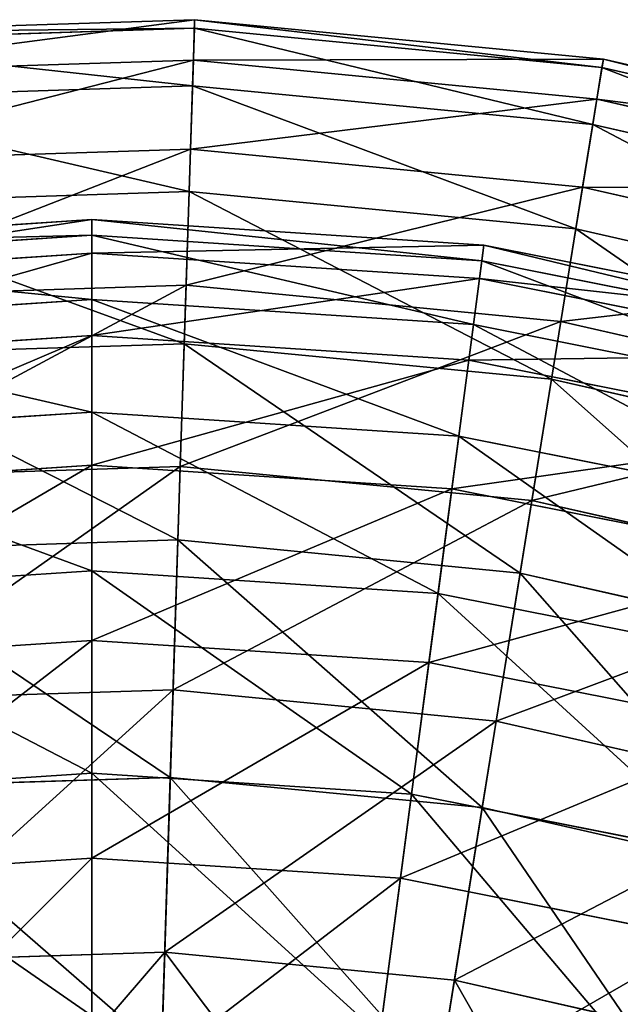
# Model space of a CAD drawing. Extents: x 1 to 199, y -10 to 2.
# Tile 637 of 1056: x 83.09 to 84.21, y -0.01 to 1.84. Entities that reach past the tile are written whole.
import ezdxf

# ---------------------------------------------------------------- set-up
doc = ezdxf.new("R2010")
doc.units = 0
doc.header["$LTSCALE"] = 2.54
doc.layers.get('0').update_dxf_attribs({"color": 13, "linetype": 'CONTINUOUS'})

# ---------------------------------------------------------------- blocks, each defined once
blk = doc.blocks.new('SLING-V-10355_STL')
at = {"color": 0}
for p, q in [((83.416, 1.8374, 6.9411), (82.6482, 1.8127, 6.9411)), ((83.416, 1.8374, 6.9411), (82.6482, 1.8127, 6.9411)), ((83.416, 1.8374, 6.9411), (83.4136, 1.7616, 7.6803)), ((83.416, 1.8374, 6.9411), (83.4136, 1.7616, 7.6803)), ((83.4155, 1.8213, 6.1982), (83.416, 1.8374, 6.9411)), ((83.4155, 1.8213, 6.1982), (83.416, 1.8374, 6.9411)), ((84.1807, 1.7636, 6.9411), (83.416, 1.8374, 6.9411)), ((84.1807, 1.7636, 6.9411), (83.416, 1.8374, 6.9411)), ((83.4155, 1.8213, 6.1982), (82.6497, 1.7967, 6.1982)), ((83.4155, 1.8213, 6.1982), (82.6497, 1.7967, 6.1982)), ((83.412, 1.7135, 5.4629), (83.4155, 1.8213, 6.1982)), ((83.412, 1.7135, 5.4629), (83.4155, 1.8213, 6.1982)), ((84.1781, 1.7477, 6.1982), (83.4155, 1.8213, 6.1982)), ((84.1781, 1.7477, 6.1982), (83.4155, 1.8213, 6.1982)), ((83.4136, 1.7616, 7.6803), (82.6555, 1.7372, 7.6803)), ((83.4136, 1.7616, 7.6803), (82.6555, 1.7372, 7.6803)), ((83.4136, 1.7616, 7.6803), (83.4083, 1.595, 8.4045)), ((83.4136, 1.7616, 7.6803), (83.4083, 1.595, 8.4045)), ((84.1686, 1.6887, 7.6803), (83.4136, 1.7616, 7.6803)), ((84.1686, 1.6887, 7.6803), (83.4136, 1.7616, 7.6803)), ((84.1807, 1.7636, 6.9411), (84.1686, 1.6887, 7.6803)), ((84.1807, 1.7636, 6.9411), (84.1686, 1.6887, 7.6803)), ((84.1781, 1.7477, 6.1982), (84.1807, 1.7636, 6.9411)), ((84.1781, 1.7477, 6.1982), (84.1807, 1.7636, 6.9411)), ((84.9297, 1.5927, 6.9411), (84.1807, 1.7636, 6.9411)), ((84.9297, 1.5927, 6.9411), (84.1807, 1.7636, 6.9411)), ((84.1609, 1.6413, 5.4629), (84.1781, 1.7477, 6.1982)), ((84.1609, 1.6413, 5.4629), (84.1781, 1.7477, 6.1982)), ((84.9251, 1.5772, 6.1982), (84.1781, 1.7477, 6.1982)), ((84.9251, 1.5772, 6.1982), (84.1781, 1.7477, 6.1982)), ((83.412, 1.7135, 5.4629), (82.6601, 1.6894, 5.4629)), ((83.412, 1.7135, 5.4629), (82.6601, 1.6894, 5.4629)), ((83.4057, 1.5157, 4.7467), (83.412, 1.7135, 5.4629)), ((83.4057, 1.5157, 4.7467), (83.412, 1.7135, 5.4629)), ((84.1609, 1.6413, 5.4629), (83.412, 1.7135, 5.4629)), ((84.1609, 1.6413, 5.4629), (83.412, 1.7135, 5.4629)), ((84.1686, 1.6887, 7.6803), (84.142, 1.5242, 8.4045)), ((84.1686, 1.6887, 7.6803), (84.142, 1.5242, 8.4045)), ((84.9081, 1.5199, 7.6803), (84.1686, 1.6887, 7.6803)), ((84.9081, 1.5199, 7.6803), (84.1686, 1.6887, 7.6803)), ((84.1293, 1.4459, 4.7467), (84.1609, 1.6413, 5.4629)), ((84.1293, 1.4459, 4.7467), (84.1609, 1.6413, 5.4629)), ((84.8944, 1.4738, 5.4629), (84.1609, 1.6413, 5.4629)), ((84.8944, 1.4738, 5.4629), (84.1609, 1.6413, 5.4629)), ((83.4083, 1.595, 8.4045), (82.6715, 1.5714, 8.4045)), ((83.4083, 1.595, 8.4045), (82.6715, 1.5714, 8.4045)), ((83.4083, 1.595, 8.4045), (83.4001, 1.3403, 9.1025)), ((83.4083, 1.595, 8.4045), (83.4001, 1.3403, 9.1025)), ((84.142, 1.5242, 8.4045), (83.4083, 1.595, 8.4045)), ((84.142, 1.5242, 8.4045), (83.4083, 1.595, 8.4045)), ((83.4057, 1.5157, 4.7467), (82.6791, 1.4924, 4.7467)), ((83.4057, 1.5157, 4.7467), (82.6791, 1.4924, 4.7467)), ((83.3966, 1.231, 4.0604), (83.4057, 1.5157, 4.7467)), ((83.3966, 1.231, 4.0604), (83.4057, 1.5157, 4.7467)), ((84.1293, 1.4459, 4.7467), (83.4057, 1.5157, 4.7467)), ((84.1293, 1.4459, 4.7467), (83.4057, 1.5157, 4.7467)), ((84.142, 1.5242, 8.4045), (84.1013, 1.2726, 9.1025)), ((84.142, 1.5242, 8.4045), (84.1013, 1.2726, 9.1025)), ((84.8607, 1.3602, 8.4045), (84.142, 1.5242, 8.4045)), ((84.8607, 1.3602, 8.4045), (84.142, 1.5242, 8.4045)), ((82.4906, 1.4151, 6.557), (83.2239, 1.4632, 6.557)), ((82.4906, 1.4151, 6.557), (83.2239, 1.4632, 6.557)), ((83.2239, 1.4632, 6.557), (83.9572, 1.4151, 6.557)), ((83.2239, 1.4632, 6.557), (83.2239, 1.4002, 5.8226)), ((83.2239, 1.4341, 7.2935), (83.2239, 1.4632, 6.557)), ((83.2239, 1.4341, 7.2935), (83.2239, 1.4632, 6.557)), ((83.2239, 1.4632, 6.557), (83.9572, 1.4151, 6.557)), ((83.2239, 1.4632, 6.557), (83.2239, 1.4002, 5.8226)), ((84.0839, 1.1647, 4.0604), (84.1293, 1.4459, 4.7467)), ((84.0839, 1.1647, 4.0604), (84.1293, 1.4459, 4.7467)), ((84.8381, 1.2841, 4.7467), (84.1293, 1.4459, 4.7467)), ((84.8381, 1.2841, 4.7467), (84.1293, 1.4459, 4.7467)), ((82.4944, 1.3863, 7.2935), (83.2239, 1.4341, 7.2935)), ((82.4944, 1.3863, 7.2935), (83.2239, 1.4341, 7.2935)), ((83.2239, 1.3134, 8.0207), (83.2239, 1.4341, 7.2935)), ((83.2239, 1.3134, 8.0207), (83.2239, 1.4341, 7.2935)), ((83.2239, 1.4341, 7.2935), (83.9534, 1.3863, 7.2935)), ((83.2239, 1.4341, 7.2935), (83.9534, 1.3863, 7.2935)), ((83.9489, 1.3527, 5.8226), (83.9572, 1.4151, 6.557)), ((83.9489, 1.3527, 5.8226), (83.9572, 1.4151, 6.557)), ((83.9534, 1.3863, 7.2935), (83.9572, 1.4151, 6.557)), ((83.9534, 1.3863, 7.2935), (83.9572, 1.4151, 6.557)), ((83.9572, 1.4151, 6.557), (84.6779, 1.2718, 6.557)), ((83.9572, 1.4151, 6.557), (84.6779, 1.2718, 6.557)), ((82.4988, 1.3527, 5.8226), (83.2239, 1.4002, 5.8226)), ((82.4988, 1.3527, 5.8226), (83.2239, 1.4002, 5.8226)), ((83.2239, 1.2462, 5.1017), (83.2239, 1.4002, 5.8226)), ((83.2239, 1.4002, 5.8226), (83.9489, 1.3527, 5.8226)), ((83.2239, 1.2462, 5.1017), (83.2239, 1.4002, 5.8226)), ((83.2239, 1.4002, 5.8226), (83.9489, 1.3527, 5.8226)), ((83.9376, 1.2666, 8.0207), (83.9534, 1.3863, 7.2935)), ((83.9376, 1.2666, 8.0207), (83.9534, 1.3863, 7.2935)), ((83.9534, 1.3863, 7.2935), (84.6704, 1.2437, 7.2935)), ((83.9534, 1.3863, 7.2935), (84.6704, 1.2437, 7.2935)), ((83.9288, 1.2, 5.1017), (83.9489, 1.3527, 5.8226)), ((83.9288, 1.2, 5.1017), (83.9489, 1.3527, 5.8226)), ((83.9489, 1.3527, 5.8226), (84.6616, 1.211, 5.8226)), ((83.9489, 1.3527, 5.8226), (84.6616, 1.211, 5.8226)), ((83.4001, 1.3403, 9.1025), (82.696, 1.3177, 9.1025)), ((83.4001, 1.3403, 9.1025), (82.696, 1.3177, 9.1025)), ((83.4001, 1.3403, 9.1025), (83.3892, 1.0012, 9.7637)), ((83.4001, 1.3403, 9.1025), (83.3892, 1.0012, 9.7637)), ((84.1013, 1.2726, 9.1025), (83.4001, 1.3403, 9.1025)), ((84.1013, 1.2726, 9.1025), (83.4001, 1.3403, 9.1025)), ((82.5101, 1.2666, 8.0207), (83.2239, 1.3134, 8.0207)), ((82.5101, 1.2666, 8.0207), (83.2239, 1.3134, 8.0207)), ((83.2239, 1.103, 8.7272), (83.2239, 1.3134, 8.0207)), ((83.2239, 1.103, 8.7272), (83.2239, 1.3134, 8.0207)), ((83.2239, 1.3134, 8.0207), (83.9376, 1.2666, 8.0207)), ((83.2239, 1.3134, 8.0207), (83.9376, 1.2666, 8.0207)), ((84.1013, 1.2726, 9.1025), (84.0472, 0.9378, 9.7637)), ((84.1013, 1.2726, 9.1025), (84.0472, 0.9378, 9.7637)), ((84.7881, 1.1158, 9.1025), (84.1013, 1.2726, 9.1025)), ((84.7881, 1.1158, 9.1025), (84.1013, 1.2726, 9.1025)), ((83.9101, 1.058, 8.7272), (83.9376, 1.2666, 8.0207)), ((83.9101, 1.058, 8.7272), (83.9376, 1.2666, 8.0207)), ((83.9376, 1.2666, 8.0207), (84.6391, 1.1271, 8.0207)), ((83.9376, 1.2666, 8.0207), (84.6391, 1.1271, 8.0207)), ((82.5189, 1.2, 5.1017), (83.2239, 1.2462, 5.1017)), ((82.5189, 1.2, 5.1017), (83.2239, 1.2462, 5.1017)), ((83.2239, 1.0034, 4.4057), (83.2239, 1.2462, 5.1017)), ((83.2239, 1.2462, 5.1017), (83.9288, 1.2, 5.1017)), ((83.2239, 1.0034, 4.4057), (83.2239, 1.2462, 5.1017)), ((83.2239, 1.2462, 5.1017), (83.9288, 1.2, 5.1017)), ((83.3966, 1.231, 4.0604), (82.7065, 1.2088, 4.0604)), ((83.3966, 1.231, 4.0604), (82.7065, 1.2088, 4.0604)), ((83.3848, 0.8636, 3.4145), (83.3966, 1.231, 4.0604)), ((83.3848, 0.8636, 3.4145), (83.3966, 1.231, 4.0604)), ((84.0839, 1.1647, 4.0604), (83.3966, 1.231, 4.0604)), ((84.0839, 1.1647, 4.0604), (83.3966, 1.231, 4.0604)), ((83.8971, 0.9593, 4.4057), (83.9288, 1.2, 5.1017)), ((83.8971, 0.9593, 4.4057), (83.9288, 1.2, 5.1017)), ((83.9288, 1.2, 5.1017), (84.6217, 1.0622, 5.1017)), ((83.9288, 1.2, 5.1017), (84.6217, 1.0622, 5.1017)), ((84.0252, 0.8018, 3.4145), (84.0839, 1.1647, 4.0604)), ((84.0252, 0.8018, 3.4145), (84.0839, 1.1647, 4.0604)), ((84.757, 1.011, 4.0604), (84.0839, 1.1647, 4.0604)), ((84.757, 1.011, 4.0604), (84.0839, 1.1647, 4.0604)), ((83.2239, 1.103, 8.7272), (82.5376, 1.058, 8.7272)), ((83.2239, 1.103, 8.7272), (82.5376, 1.058, 8.7272)), ((83.2239, 1.103, 8.7272), (83.2239, 0.8061, 9.4018)), ((83.2239, 1.103, 8.7272), (83.2239, 0.8061, 9.4018)), ((83.2239, 1.103, 8.7272), (83.9101, 1.058, 8.7272)), ((83.2239, 1.103, 8.7272), (83.9101, 1.058, 8.7272)), ((83.8714, 0.7636, 9.4018), (83.9101, 1.058, 8.7272)), ((83.8714, 0.7636, 9.4018), (83.9101, 1.058, 8.7272)), ((83.9101, 1.058, 8.7272), (84.5846, 0.9238, 8.7272)), ((83.9101, 1.058, 8.7272), (84.5846, 0.9238, 8.7272)), ((82.5506, 0.9593, 4.4057), (83.2239, 1.0034, 4.4057)), ((82.5506, 0.9593, 4.4057), (83.2239, 1.0034, 4.4057)), ((83.3892, 1.0012, 9.7637), (82.7285, 0.98, 9.7637)), ((83.3892, 1.0012, 9.7637), (82.7285, 0.98, 9.7637)), ((83.2239, 0.6758, 3.7454), (83.2239, 1.0034, 4.4057)), ((83.2239, 1.0034, 4.4057), (83.8971, 0.9593, 4.4057)), ((83.2239, 0.6758, 3.7454), (83.2239, 1.0034, 4.4057)), ((83.2239, 1.0034, 4.4057), (83.8971, 0.9593, 4.4057)), ((83.3892, 1.0012, 9.7637), (83.3758, 0.5831, 10.3778)), ((83.3892, 1.0012, 9.7637), (83.3758, 0.5831, 10.3778)), ((84.0472, 0.9378, 9.7637), (83.3892, 1.0012, 9.7637)), ((84.0472, 0.9378, 9.7637), (83.3892, 1.0012, 9.7637)), ((83.8544, 0.6345, 3.7454), (83.8971, 0.9593, 4.4057)), ((83.8544, 0.6345, 3.7454), (83.8971, 0.9593, 4.4057)), ((83.8971, 0.9593, 4.4057), (84.5589, 0.8277, 4.4057)), ((83.8971, 0.9593, 4.4057), (84.5589, 0.8277, 4.4057)), ((84.0472, 0.9378, 9.7637), (83.9804, 0.5248, 10.3778)), ((84.0472, 0.9378, 9.7637), (83.9804, 0.5248, 10.3778)), ((84.6916, 0.7907, 9.7637), (84.0472, 0.9378, 9.7637)), ((84.6916, 0.7907, 9.7637), (84.0472, 0.9378, 9.7637)), ((83.3848, 0.8636, 3.4145), (82.7417, 0.843, 3.4145)), ((83.3848, 0.8636, 3.4145), (82.7417, 0.843, 3.4145)), ((83.3705, 0.4193, 2.8191), (83.3848, 0.8636, 3.4145)), ((83.3705, 0.4193, 2.8191), (83.3848, 0.8636, 3.4145)), ((84.0252, 0.8018, 3.4145), (83.3848, 0.8636, 3.4145)), ((84.0252, 0.8018, 3.4145), (83.3848, 0.8636, 3.4145)), ((82.5764, 0.7636, 9.4018), (83.2239, 0.8061, 9.4018)), ((82.5764, 0.7636, 9.4018), (83.2239, 0.8061, 9.4018)), ((83.8714, 0.7636, 9.4018), (83.2239, 0.8061, 9.4018)), ((83.2239, 0.4274, 10.0342), (83.2239, 0.8061, 9.4018)), ((83.8714, 0.7636, 9.4018), (83.2239, 0.8061, 9.4018)), ((83.2239, 0.4274, 10.0342), (83.2239, 0.8061, 9.4018)), ((83.9542, 0.3629, 2.8191), (84.0252, 0.8018, 3.4145)), ((83.9542, 0.3629, 2.8191), (84.0252, 0.8018, 3.4145)), ((84.6524, 0.6587, 3.4145), (84.0252, 0.8018, 3.4145)), ((84.6524, 0.6587, 3.4145), (84.0252, 0.8018, 3.4145)), ((83.8714, 0.7636, 9.4018), (83.8219, 0.3882, 10.0342)), ((83.8714, 0.7636, 9.4018), (83.8219, 0.3882, 10.0342)), ((83.8714, 0.7636, 9.4018), (84.5078, 0.637, 9.4018)), ((83.8714, 0.7636, 9.4018), (84.5078, 0.637, 9.4018)), ((82.5934, 0.6345, 3.7454), (83.2239, 0.6758, 3.7454)), ((82.5934, 0.6345, 3.7454), (83.2239, 0.6758, 3.7454)), ((83.2239, 0.2684, 3.1311), (83.2239, 0.6758, 3.7454)), ((83.2239, 0.6758, 3.7454), (83.8544, 0.6345, 3.7454)), ((83.2239, 0.2684, 3.1311), (83.2239, 0.6758, 3.7454)), ((83.2239, 0.6758, 3.7454), (83.8544, 0.6345, 3.7454)), ((83.8012, 0.2306, 3.1311), (83.8544, 0.6345, 3.7454)), ((83.8012, 0.2306, 3.1311), (83.8544, 0.6345, 3.7454)), ((83.8544, 0.6345, 3.7454), (84.4741, 0.5112, 3.7454)), ((83.8544, 0.6345, 3.7454), (84.4741, 0.5112, 3.7454)), ((83.3758, 0.5831, 10.3778), (82.7687, 0.5636, 10.3778)), ((83.3758, 0.5831, 10.3778), (82.7687, 0.5636, 10.3778)), ((83.3758, 0.5831, 10.3778), (83.3601, 0.0923, 10.9356)), ((83.3758, 0.5831, 10.3778), (83.3601, 0.0923, 10.9356)), ((83.9804, 0.5248, 10.3778), (83.3758, 0.5831, 10.3778)), ((83.9804, 0.5248, 10.3778), (83.3758, 0.5831, 10.3778)), ((83.9804, 0.5248, 10.3778), (83.902, 0.04, 10.9356)), ((83.9804, 0.5248, 10.3778), (83.902, 0.04, 10.9356)), ((84.5726, 0.3896, 10.3778), (83.9804, 0.5248, 10.3778)), ((84.5726, 0.3896, 10.3778), (83.9804, 0.5248, 10.3778)), ((82.6258, 0.3882, 10.0342), (83.2239, 0.4274, 10.0342)), ((82.6258, 0.3882, 10.0342), (83.2239, 0.4274, 10.0342)), ((83.2239, 0.4274, 10.0342), (83.8219, 0.3882, 10.0342)), ((83.2239, -0.0272, 10.6145), (83.2239, 0.4274, 10.0342)), ((83.2239, -0.0272, 10.6145), (83.2239, 0.4274, 10.0342)), ((83.2239, 0.4274, 10.0342), (83.8219, 0.3882, 10.0342)), ((83.3705, 0.4193, 2.8191), (82.7844, 0.4005, 2.8191)), ((83.3705, 0.4193, 2.8191), (82.7844, 0.4005, 2.8191)), ((83.354, -0.0952, 2.2832), (83.3705, 0.4193, 2.8191)), ((83.354, -0.0952, 2.2832), (83.3705, 0.4193, 2.8191)), ((83.9542, 0.3629, 2.8191), (83.3705, 0.4193, 2.8191)), ((83.9542, 0.3629, 2.8191), (83.3705, 0.4193, 2.8191)), ((83.7626, -0.0625, 10.6145), (83.8219, 0.3882, 10.0342)), ((83.7626, -0.0625, 10.6145), (83.8219, 0.3882, 10.0342)), ((84.4098, 0.2712, 10.0342), (83.8219, 0.3882, 10.0342)), ((84.4098, 0.2712, 10.0342), (83.8219, 0.3882, 10.0342)), ((83.8721, -0.1452, 2.2832), (83.9542, 0.3629, 2.8191)), ((83.8721, -0.1452, 2.2832), (83.9542, 0.3629, 2.8191)), ((84.526, 0.2325, 2.8191), (83.9542, 0.3629, 2.8191)), ((84.526, 0.2325, 2.8191), (83.9542, 0.3629, 2.8191)), ((82.6465, 0.2306, 3.1311), (83.2239, 0.2684, 3.1311)), ((82.6465, 0.2306, 3.1311), (83.2239, 0.2684, 3.1311)), ((83.2239, -0.2124, 2.5724), (83.2239, 0.2684, 3.1311)), ((83.2239, 0.2684, 3.1311), (83.8012, 0.2306, 3.1311)), ((83.2239, -0.2124, 2.5724), (83.2239, 0.2684, 3.1311)), ((83.2239, 0.2684, 3.1311), (83.8012, 0.2306, 3.1311)), ((83.7384, -0.2461, 2.5724), (83.8012, 0.2306, 3.1311)), ((83.7384, -0.2461, 2.5724), (83.8012, 0.2306, 3.1311)), ((83.8012, 0.2306, 3.1311), (84.3687, 0.1177, 3.1311)), ((83.8012, 0.2306, 3.1311), (84.3687, 0.1177, 3.1311)), ((83.3601, 0.0923, 10.9356), (82.8159, 0.0749, 10.9356)), ((83.3601, 0.0923, 10.9356), (82.8159, 0.0749, 10.9356)), ((83.3601, 0.0923, 10.9356), (83.3422, -0.4636, 11.4283)), ((83.3601, 0.0923, 10.9356), (83.3422, -0.4636, 11.4283)), ((83.902, 0.04, 10.9356), (83.3601, 0.0923, 10.9356)), ((83.902, 0.04, 10.9356), (83.3601, 0.0923, 10.9356)), ((83.902, 0.04, 10.9356), (83.8133, -0.5091, 11.4283)), ((83.902, 0.04, 10.9356), (83.8133, -0.5091, 11.4283)), ((84.4329, -0.0811, 10.9356), (83.902, 0.04, 10.9356)), ((84.4329, -0.0811, 10.9356), (83.902, 0.04, 10.9356))]:
    blk.add_line(p, q, dxfattribs=at)
at = {"color": 7}
mesh = blk.add_polyface(dxfattribs=at)
corners = [(82.6555, 1.7372, 7.6803), (83.416, 1.8374, 6.9411), (82.6482, 1.8127, 6.9411), (83.4136, 1.7616, 7.6803)]
mesh.append_faces([[corners[k] for k in face] for face in [(0, 1, 2), (1, 0, 3)]], dxfattribs={"vtx0": -1, "color": 7})
mesh = blk.add_polyface(dxfattribs=at)
corners = [(82.6482, 1.8127, 6.9411), (83.4155, 1.8213, 6.1982), (82.6497, 1.7967, 6.1982), (83.416, 1.8374, 6.9411)]
mesh.append_faces([[corners[k] for k in face] for face in [(0, 1, 2), (1, 0, 3)]], dxfattribs={"vtx0": -1, "color": 7})
mesh = blk.add_polyface(dxfattribs=at)
corners = [(83.4136, 1.7616, 7.6803), (84.1807, 1.7636, 6.9411), (83.416, 1.8374, 6.9411), (84.1686, 1.6887, 7.6803)]
mesh.append_faces([[corners[k] for k in face] for face in [(0, 1, 2), (1, 0, 3)]], dxfattribs={"vtx0": -1, "color": 7})
mesh = blk.add_polyface(dxfattribs=at)
corners = [(83.416, 1.8374, 6.9411), (84.1781, 1.7477, 6.1982), (83.4155, 1.8213, 6.1982), (84.1807, 1.7636, 6.9411)]
mesh.append_faces([[corners[k] for k in face] for face in [(0, 1, 2), (1, 0, 3)]], dxfattribs={"vtx0": -1, "color": 7})
mesh = blk.add_polyface(dxfattribs=at)
corners = [(82.6497, 1.7967, 6.1982), (83.412, 1.7135, 5.4629), (82.6601, 1.6894, 5.4629), (83.4155, 1.8213, 6.1982)]
mesh.append_faces([[corners[k] for k in face] for face in [(0, 1, 2), (1, 0, 3)]], dxfattribs={"vtx0": -1, "color": 7})
mesh = blk.add_polyface(dxfattribs=at)
corners = [(83.4155, 1.8213, 6.1982), (84.1609, 1.6413, 5.4629), (83.412, 1.7135, 5.4629), (84.1781, 1.7477, 6.1982)]
mesh.append_faces([[corners[k] for k in face] for face in [(0, 1, 2), (1, 0, 3)]], dxfattribs={"vtx0": -1, "color": 7})
mesh = blk.add_polyface(dxfattribs=at)
corners = [(82.6715, 1.5714, 8.4045), (83.4136, 1.7616, 7.6803), (82.6555, 1.7372, 7.6803), (83.4083, 1.595, 8.4045)]
mesh.append_faces([[corners[k] for k in face] for face in [(0, 1, 2), (1, 0, 3)]], dxfattribs={"vtx0": -1, "color": 7})
mesh = blk.add_polyface(dxfattribs=at)
corners = [(83.4083, 1.595, 8.4045), (84.1686, 1.6887, 7.6803), (83.4136, 1.7616, 7.6803), (84.142, 1.5242, 8.4045)]
mesh.append_faces([[corners[k] for k in face] for face in [(0, 1, 2), (1, 0, 3)]], dxfattribs={"vtx0": -1, "color": 7})
mesh = blk.add_polyface(dxfattribs=at)
corners = [(84.1686, 1.6887, 7.6803), (84.9297, 1.5927, 6.9411), (84.1807, 1.7636, 6.9411), (84.9081, 1.5199, 7.6803)]
mesh.append_faces([[corners[k] for k in face] for face in [(0, 1, 2), (1, 0, 3)]], dxfattribs={"vtx0": -1, "color": 7})
mesh = blk.add_polyface(dxfattribs=at)
corners = [(84.1807, 1.7636, 6.9411), (84.9251, 1.5772, 6.1982), (84.1781, 1.7477, 6.1982), (84.9297, 1.5927, 6.9411)]
mesh.append_faces([[corners[k] for k in face] for face in [(0, 1, 2), (1, 0, 3)]], dxfattribs={"vtx0": -1, "color": 7})
mesh = blk.add_polyface(dxfattribs=at)
corners = [(84.1781, 1.7477, 6.1982), (84.8944, 1.4738, 5.4629), (84.1609, 1.6413, 5.4629), (84.9251, 1.5772, 6.1982)]
mesh.append_faces([[corners[k] for k in face] for face in [(0, 1, 2), (1, 0, 3)]], dxfattribs={"vtx0": -1, "color": 7})
mesh = blk.add_polyface(dxfattribs=at)
corners = [(82.6601, 1.6894, 5.4629), (83.4057, 1.5157, 4.7467), (82.6791, 1.4924, 4.7467), (83.412, 1.7135, 5.4629)]
mesh.append_faces([[corners[k] for k in face] for face in [(0, 1, 2), (1, 0, 3)]], dxfattribs={"vtx0": -1, "color": 7})
mesh = blk.add_polyface(dxfattribs=at)
corners = [(83.412, 1.7135, 5.4629), (84.1293, 1.4459, 4.7467), (83.4057, 1.5157, 4.7467), (84.1609, 1.6413, 5.4629)]
mesh.append_faces([[corners[k] for k in face] for face in [(0, 1, 2), (1, 0, 3)]], dxfattribs={"vtx0": -1, "color": 7})
mesh = blk.add_polyface(dxfattribs=at)
corners = [(84.142, 1.5242, 8.4045), (84.9081, 1.5199, 7.6803), (84.1686, 1.6887, 7.6803), (84.8607, 1.3602, 8.4045)]
mesh.append_faces([[corners[k] for k in face] for face in [(0, 1, 2), (1, 0, 3)]], dxfattribs={"vtx0": -1, "color": 7})
mesh = blk.add_polyface(dxfattribs=at)
corners = [(84.1609, 1.6413, 5.4629), (84.8381, 1.2841, 4.7467), (84.1293, 1.4459, 4.7467), (84.8944, 1.4738, 5.4629)]
mesh.append_faces([[corners[k] for k in face] for face in [(0, 1, 2), (1, 0, 3)]], dxfattribs={"vtx0": -1, "color": 7})
mesh = blk.add_polyface(dxfattribs=at)
corners = [(82.696, 1.3177, 9.1025), (83.4083, 1.595, 8.4045), (82.6715, 1.5714, 8.4045), (83.4001, 1.3403, 9.1025)]
mesh.append_faces([[corners[k] for k in face] for face in [(0, 1, 2), (1, 0, 3)]], dxfattribs={"vtx0": -1, "color": 7})
mesh = blk.add_polyface(dxfattribs=at)
corners = [(83.4001, 1.3403, 9.1025), (84.142, 1.5242, 8.4045), (83.4083, 1.595, 8.4045), (84.1013, 1.2726, 9.1025)]
mesh.append_faces([[corners[k] for k in face] for face in [(0, 1, 2), (1, 0, 3)]], dxfattribs={"vtx0": -1, "color": 7})
mesh = blk.add_polyface(dxfattribs=at)
corners = [(82.6791, 1.4924, 4.7467), (83.3966, 1.231, 4.0604), (82.7065, 1.2088, 4.0604), (83.4057, 1.5157, 4.7467)]
mesh.append_faces([[corners[k] for k in face] for face in [(0, 1, 2), (1, 0, 3)]], dxfattribs={"vtx0": -1, "color": 7})
mesh = blk.add_polyface(dxfattribs=at)
corners = [(83.4057, 1.5157, 4.7467), (84.0839, 1.1647, 4.0604), (83.3966, 1.231, 4.0604), (84.1293, 1.4459, 4.7467)]
mesh.append_faces([[corners[k] for k in face] for face in [(0, 1, 2), (1, 0, 3)]], dxfattribs={"vtx0": -1, "color": 7})
mesh = blk.add_polyface(dxfattribs=at)
corners = [(84.1013, 1.2726, 9.1025), (84.8607, 1.3602, 8.4045), (84.142, 1.5242, 8.4045), (84.7881, 1.1158, 9.1025)]
mesh.append_faces([[corners[k] for k in face] for face in [(0, 1, 2), (1, 0, 3)]], dxfattribs={"vtx0": -1, "color": 7})
mesh = blk.add_polyface(dxfattribs=at)
corners = [(83.2239, 1.4341, 7.2935), (82.4906, 1.4151, 6.557), (83.2239, 1.4632, 6.557), (82.4944, 1.3863, 7.2935)]
mesh.append_faces([[corners[k] for k in face] for face in [(0, 1, 2), (1, 0, 3)]], dxfattribs={"vtx0": -1, "color": 7})
mesh = blk.add_polyface(dxfattribs=at)
corners = [(83.2239, 1.4632, 6.557), (82.4988, 1.3527, 5.8226), (83.2239, 1.4002, 5.8226), (82.4906, 1.4151, 6.557)]
mesh.append_faces([[corners[k] for k in face] for face in [(0, 1, 2), (1, 0, 3)]], dxfattribs={"vtx0": -1, "color": 7})
mesh = blk.add_polyface(dxfattribs=at)
corners = [(83.9572, 1.4151, 6.557), (83.2239, 1.4002, 5.8226), (83.9489, 1.3527, 5.8226), (83.2239, 1.4632, 6.557)]
mesh.append_faces([[corners[k] for k in face] for face in [(0, 1, 2), (1, 0, 3)]], dxfattribs={"vtx0": -1, "color": 7})
mesh = blk.add_polyface(dxfattribs=at)
corners = [(83.9534, 1.3863, 7.2935), (83.2239, 1.4632, 6.557), (83.9572, 1.4151, 6.557), (83.2239, 1.4341, 7.2935)]
mesh.append_faces([[corners[k] for k in face] for face in [(0, 1, 2), (1, 0, 3)]], dxfattribs={"vtx0": -1, "color": 7})
mesh = blk.add_polyface(dxfattribs=at)
corners = [(84.1293, 1.4459, 4.7467), (84.757, 1.011, 4.0604), (84.0839, 1.1647, 4.0604), (84.8381, 1.2841, 4.7467)]
mesh.append_faces([[corners[k] for k in face] for face in [(0, 1, 2), (1, 0, 3)]], dxfattribs={"vtx0": -1, "color": 7})
mesh = blk.add_polyface(dxfattribs=at)
corners = [(83.2239, 1.3134, 8.0207), (82.4944, 1.3863, 7.2935), (83.2239, 1.4341, 7.2935), (82.5101, 1.2666, 8.0207)]
mesh.append_faces([[corners[k] for k in face] for face in [(0, 1, 2), (1, 0, 3)]], dxfattribs={"vtx0": -1, "color": 7})
mesh = blk.add_polyface(dxfattribs=at)
corners = [(83.9376, 1.2666, 8.0207), (83.2239, 1.4341, 7.2935), (83.9534, 1.3863, 7.2935), (83.2239, 1.3134, 8.0207)]
mesh.append_faces([[corners[k] for k in face] for face in [(0, 1, 2), (1, 0, 3)]], dxfattribs={"vtx0": -1, "color": 7})
mesh = blk.add_polyface(dxfattribs=at)
corners = [(84.6779, 1.2718, 6.557), (83.9489, 1.3527, 5.8226), (84.6616, 1.211, 5.8226), (83.9572, 1.4151, 6.557)]
mesh.append_faces([[corners[k] for k in face] for face in [(0, 1, 2), (1, 0, 3)]], dxfattribs={"vtx0": -1, "color": 7})
mesh = blk.add_polyface(dxfattribs=at)
corners = [(84.6704, 1.2437, 7.2935), (83.9572, 1.4151, 6.557), (84.6779, 1.2718, 6.557), (83.9534, 1.3863, 7.2935)]
mesh.append_faces([[corners[k] for k in face] for face in [(0, 1, 2), (1, 0, 3)]], dxfattribs={"vtx0": -1, "color": 7})
mesh = blk.add_polyface(dxfattribs=at)
corners = [(83.2239, 1.4002, 5.8226), (82.5189, 1.2, 5.1017), (83.2239, 1.2462, 5.1017), (82.4988, 1.3527, 5.8226)]
mesh.append_faces([[corners[k] for k in face] for face in [(0, 1, 2), (1, 0, 3)]], dxfattribs={"vtx0": -1, "color": 7})
mesh = blk.add_polyface(dxfattribs=at)
corners = [(83.9489, 1.3527, 5.8226), (83.2239, 1.2462, 5.1017), (83.9288, 1.2, 5.1017), (83.2239, 1.4002, 5.8226)]
mesh.append_faces([[corners[k] for k in face] for face in [(0, 1, 2), (1, 0, 3)]], dxfattribs={"vtx0": -1, "color": 7})
mesh = blk.add_polyface(dxfattribs=at)
corners = [(84.6391, 1.1271, 8.0207), (83.9534, 1.3863, 7.2935), (84.6704, 1.2437, 7.2935), (83.9376, 1.2666, 8.0207)]
mesh.append_faces([[corners[k] for k in face] for face in [(0, 1, 2), (1, 0, 3)]], dxfattribs={"vtx0": -1, "color": 7})
mesh = blk.add_polyface(dxfattribs=at)
corners = [(84.6616, 1.211, 5.8226), (83.9288, 1.2, 5.1017), (84.6217, 1.0622, 5.1017), (83.9489, 1.3527, 5.8226)]
mesh.append_faces([[corners[k] for k in face] for face in [(0, 1, 2), (1, 0, 3)]], dxfattribs={"vtx0": -1, "color": 7})
mesh = blk.add_polyface(dxfattribs=at)
corners = [(82.7285, 0.98, 9.7637), (83.4001, 1.3403, 9.1025), (82.696, 1.3177, 9.1025), (83.3892, 1.0012, 9.7637)]
mesh.append_faces([[corners[k] for k in face] for face in [(0, 1, 2), (1, 0, 3)]], dxfattribs={"vtx0": -1, "color": 7})
mesh = blk.add_polyface(dxfattribs=at)
corners = [(83.3892, 1.0012, 9.7637), (84.1013, 1.2726, 9.1025), (83.4001, 1.3403, 9.1025), (84.0472, 0.9378, 9.7637)]
mesh.append_faces([[corners[k] for k in face] for face in [(0, 1, 2), (1, 0, 3)]], dxfattribs={"vtx0": -1, "color": 7})
mesh = blk.add_polyface(dxfattribs=at)
corners = [(83.2239, 1.103, 8.7272), (82.5101, 1.2666, 8.0207), (83.2239, 1.3134, 8.0207), (82.5376, 1.058, 8.7272)]
mesh.append_faces([[corners[k] for k in face] for face in [(0, 1, 2), (1, 0, 3)]], dxfattribs={"vtx0": -1, "color": 7})
mesh = blk.add_polyface(dxfattribs=at)
corners = [(83.9101, 1.058, 8.7272), (83.2239, 1.3134, 8.0207), (83.9376, 1.2666, 8.0207), (83.2239, 1.103, 8.7272)]
mesh.append_faces([[corners[k] for k in face] for face in [(0, 1, 2), (1, 0, 3)]], dxfattribs={"vtx0": -1, "color": 7})
mesh = blk.add_polyface(dxfattribs=at)
corners = [(84.0472, 0.9378, 9.7637), (84.7881, 1.1158, 9.1025), (84.1013, 1.2726, 9.1025), (84.6916, 0.7907, 9.7637)]
mesh.append_faces([[corners[k] for k in face] for face in [(0, 1, 2), (1, 0, 3)]], dxfattribs={"vtx0": -1, "color": 7})
mesh = blk.add_polyface(dxfattribs=at)
corners = [(84.5846, 0.9238, 8.7272), (83.9376, 1.2666, 8.0207), (84.6391, 1.1271, 8.0207), (83.9101, 1.058, 8.7272)]
mesh.append_faces([[corners[k] for k in face] for face in [(0, 1, 2), (1, 0, 3)]], dxfattribs={"vtx0": -1, "color": 7})
mesh = blk.add_polyface(dxfattribs=at)
corners = [(83.2239, 1.2462, 5.1017), (82.5506, 0.9593, 4.4057), (83.2239, 1.0034, 4.4057), (82.5189, 1.2, 5.1017)]
mesh.append_faces([[corners[k] for k in face] for face in [(0, 1, 2), (1, 0, 3)]], dxfattribs={"vtx0": -1, "color": 7})
mesh = blk.add_polyface(dxfattribs=at)
corners = [(83.9288, 1.2, 5.1017), (83.2239, 1.0034, 4.4057), (83.8971, 0.9593, 4.4057), (83.2239, 1.2462, 5.1017)]
mesh.append_faces([[corners[k] for k in face] for face in [(0, 1, 2), (1, 0, 3)]], dxfattribs={"vtx0": -1, "color": 7})
mesh = blk.add_polyface(dxfattribs=at)
corners = [(82.7065, 1.2088, 4.0604), (83.3848, 0.8636, 3.4145), (82.7417, 0.843, 3.4145), (83.3966, 1.231, 4.0604)]
mesh.append_faces([[corners[k] for k in face] for face in [(0, 1, 2), (1, 0, 3)]], dxfattribs={"vtx0": -1, "color": 7})
mesh = blk.add_polyface(dxfattribs=at)
corners = [(83.3966, 1.231, 4.0604), (84.0252, 0.8018, 3.4145), (83.3848, 0.8636, 3.4145), (84.0839, 1.1647, 4.0604)]
mesh.append_faces([[corners[k] for k in face] for face in [(0, 1, 2), (1, 0, 3)]], dxfattribs={"vtx0": -1, "color": 7})
mesh = blk.add_polyface(dxfattribs=at)
corners = [(84.6217, 1.0622, 5.1017), (83.8971, 0.9593, 4.4057), (84.5589, 0.8277, 4.4057), (83.9288, 1.2, 5.1017)]
mesh.append_faces([[corners[k] for k in face] for face in [(0, 1, 2), (1, 0, 3)]], dxfattribs={"vtx0": -1, "color": 7})
mesh = blk.add_polyface(dxfattribs=at)
corners = [(84.0839, 1.1647, 4.0604), (84.6524, 0.6587, 3.4145), (84.0252, 0.8018, 3.4145), (84.757, 1.011, 4.0604)]
mesh.append_faces([[corners[k] for k in face] for face in [(0, 1, 2), (1, 0, 3)]], dxfattribs={"vtx0": -1, "color": 7})
mesh = blk.add_polyface(dxfattribs=at)
corners = [(83.2239, 0.8061, 9.4018), (82.5376, 1.058, 8.7272), (83.2239, 1.103, 8.7272), (82.5764, 0.7636, 9.4018)]
mesh.append_faces([[corners[k] for k in face] for face in [(0, 1, 2), (1, 0, 3)]], dxfattribs={"vtx0": -1, "color": 7})
mesh = blk.add_polyface(dxfattribs=at)
corners = [(83.8714, 0.7636, 9.4018), (83.2239, 1.103, 8.7272), (83.9101, 1.058, 8.7272), (83.2239, 0.8061, 9.4018)]
mesh.append_faces([[corners[k] for k in face] for face in [(0, 1, 2), (1, 0, 3)]], dxfattribs={"vtx0": -1, "color": 7})
mesh = blk.add_polyface(dxfattribs=at)
corners = [(84.5078, 0.637, 9.4018), (83.9101, 1.058, 8.7272), (84.5846, 0.9238, 8.7272), (83.8714, 0.7636, 9.4018)]
mesh.append_faces([[corners[k] for k in face] for face in [(0, 1, 2), (1, 0, 3)]], dxfattribs={"vtx0": -1, "color": 7})
mesh = blk.add_polyface(dxfattribs=at)
corners = [(83.2239, 1.0034, 4.4057), (82.5934, 0.6345, 3.7454), (83.2239, 0.6758, 3.7454), (82.5506, 0.9593, 4.4057)]
mesh.append_faces([[corners[k] for k in face] for face in [(0, 1, 2), (1, 0, 3)]], dxfattribs={"vtx0": -1, "color": 7})
mesh = blk.add_polyface(dxfattribs=at)
corners = [(82.7687, 0.5636, 10.3778), (83.3892, 1.0012, 9.7637), (82.7285, 0.98, 9.7637), (83.3758, 0.5831, 10.3778)]
mesh.append_faces([[corners[k] for k in face] for face in [(0, 1, 2), (1, 0, 3)]], dxfattribs={"vtx0": -1, "color": 7})
mesh = blk.add_polyface(dxfattribs=at)
corners = [(83.8971, 0.9593, 4.4057), (83.2239, 0.6758, 3.7454), (83.8544, 0.6345, 3.7454), (83.2239, 1.0034, 4.4057)]
mesh.append_faces([[corners[k] for k in face] for face in [(0, 1, 2), (1, 0, 3)]], dxfattribs={"vtx0": -1, "color": 7})
mesh = blk.add_polyface(dxfattribs=at)
corners = [(83.3758, 0.5831, 10.3778), (84.0472, 0.9378, 9.7637), (83.3892, 1.0012, 9.7637), (83.9804, 0.5248, 10.3778)]
mesh.append_faces([[corners[k] for k in face] for face in [(0, 1, 2), (1, 0, 3)]], dxfattribs={"vtx0": -1, "color": 7})
mesh = blk.add_polyface(dxfattribs=at)
corners = [(84.5589, 0.8277, 4.4057), (83.8544, 0.6345, 3.7454), (84.4741, 0.5112, 3.7454), (83.8971, 0.9593, 4.4057)]
mesh.append_faces([[corners[k] for k in face] for face in [(0, 1, 2), (1, 0, 3)]], dxfattribs={"vtx0": -1, "color": 7})
mesh = blk.add_polyface(dxfattribs=at)
corners = [(83.9804, 0.5248, 10.3778), (84.6916, 0.7907, 9.7637), (84.0472, 0.9378, 9.7637), (84.5726, 0.3896, 10.3778)]
mesh.append_faces([[corners[k] for k in face] for face in [(0, 1, 2), (1, 0, 3)]], dxfattribs={"vtx0": -1, "color": 7})
mesh = blk.add_polyface(dxfattribs=at)
corners = [(82.7417, 0.843, 3.4145), (83.3705, 0.4193, 2.8191), (82.7844, 0.4005, 2.8191), (83.3848, 0.8636, 3.4145)]
mesh.append_faces([[corners[k] for k in face] for face in [(0, 1, 2), (1, 0, 3)]], dxfattribs={"vtx0": -1, "color": 7})
mesh = blk.add_polyface(dxfattribs=at)
corners = [(83.3848, 0.8636, 3.4145), (83.9542, 0.3629, 2.8191), (83.3705, 0.4193, 2.8191), (84.0252, 0.8018, 3.4145)]
mesh.append_faces([[corners[k] for k in face] for face in [(0, 1, 2), (1, 0, 3)]], dxfattribs={"vtx0": -1, "color": 7})
mesh = blk.add_polyface(dxfattribs=at)
corners = [(83.2239, 0.4274, 10.0342), (82.5764, 0.7636, 9.4018), (83.2239, 0.8061, 9.4018), (82.6258, 0.3882, 10.0342)]
mesh.append_faces([[corners[k] for k in face] for face in [(0, 1, 2), (1, 0, 3)]], dxfattribs={"vtx0": -1, "color": 7})
mesh = blk.add_polyface(dxfattribs=at)
corners = [(83.8219, 0.3882, 10.0342), (83.2239, 0.8061, 9.4018), (83.8714, 0.7636, 9.4018), (83.2239, 0.4274, 10.0342)]
mesh.append_faces([[corners[k] for k in face] for face in [(0, 1, 2), (1, 0, 3)]], dxfattribs={"vtx0": -1, "color": 7})
mesh = blk.add_polyface(dxfattribs=at)
corners = [(84.0252, 0.8018, 3.4145), (84.526, 0.2325, 2.8191), (83.9542, 0.3629, 2.8191), (84.6524, 0.6587, 3.4145)]
mesh.append_faces([[corners[k] for k in face] for face in [(0, 1, 2), (1, 0, 3)]], dxfattribs={"vtx0": -1, "color": 7})
mesh = blk.add_polyface(dxfattribs=at)
corners = [(84.4098, 0.2712, 10.0342), (83.8714, 0.7636, 9.4018), (84.5078, 0.637, 9.4018), (83.8219, 0.3882, 10.0342)]
mesh.append_faces([[corners[k] for k in face] for face in [(0, 1, 2), (1, 0, 3)]], dxfattribs={"vtx0": -1, "color": 7})
mesh = blk.add_polyface(dxfattribs=at)
corners = [(83.2239, 0.6758, 3.7454), (82.6465, 0.2306, 3.1311), (83.2239, 0.2684, 3.1311), (82.5934, 0.6345, 3.7454)]
mesh.append_faces([[corners[k] for k in face] for face in [(0, 1, 2), (1, 0, 3)]], dxfattribs={"vtx0": -1, "color": 7})
mesh = blk.add_polyface(dxfattribs=at)
corners = [(83.8544, 0.6345, 3.7454), (83.2239, 0.2684, 3.1311), (83.8012, 0.2306, 3.1311), (83.2239, 0.6758, 3.7454)]
mesh.append_faces([[corners[k] for k in face] for face in [(0, 1, 2), (1, 0, 3)]], dxfattribs={"vtx0": -1, "color": 7})
mesh = blk.add_polyface(dxfattribs=at)
corners = [(84.4741, 0.5112, 3.7454), (83.8012, 0.2306, 3.1311), (84.3687, 0.1177, 3.1311), (83.8544, 0.6345, 3.7454)]
mesh.append_faces([[corners[k] for k in face] for face in [(0, 1, 2), (1, 0, 3)]], dxfattribs={"vtx0": -1, "color": 7})
mesh = blk.add_polyface(dxfattribs=at)
corners = [(82.8159, 0.0749, 10.9356), (83.3758, 0.5831, 10.3778), (82.7687, 0.5636, 10.3778), (83.3601, 0.0923, 10.9356)]
mesh.append_faces([[corners[k] for k in face] for face in [(0, 1, 2), (1, 0, 3)]], dxfattribs={"vtx0": -1, "color": 7})
mesh = blk.add_polyface(dxfattribs=at)
corners = [(83.3601, 0.0923, 10.9356), (83.9804, 0.5248, 10.3778), (83.3758, 0.5831, 10.3778), (83.902, 0.04, 10.9356)]
mesh.append_faces([[corners[k] for k in face] for face in [(0, 1, 2), (1, 0, 3)]], dxfattribs={"vtx0": -1, "color": 7})
mesh = blk.add_polyface(dxfattribs=at)
corners = [(83.902, 0.04, 10.9356), (84.5726, 0.3896, 10.3778), (83.9804, 0.5248, 10.3778), (84.4329, -0.0811, 10.9356)]
mesh.append_faces([[corners[k] for k in face] for face in [(0, 1, 2), (1, 0, 3)]], dxfattribs={"vtx0": -1, "color": 7})
mesh = blk.add_polyface(dxfattribs=at)
corners = [(83.2239, -0.0272, 10.6145), (82.6258, 0.3882, 10.0342), (83.2239, 0.4274, 10.0342), (82.6851, -0.0625, 10.6145)]
mesh.append_faces([[corners[k] for k in face] for face in [(0, 1, 2), (1, 0, 3)]], dxfattribs={"vtx0": -1, "color": 7})
mesh = blk.add_polyface(dxfattribs=at)
corners = [(83.7626, -0.0625, 10.6145), (83.2239, 0.4274, 10.0342), (83.8219, 0.3882, 10.0342), (83.2239, -0.0272, 10.6145)]
mesh.append_faces([[corners[k] for k in face] for face in [(0, 1, 2), (1, 0, 3)]], dxfattribs={"vtx0": -1, "color": 7})
mesh = blk.add_polyface(dxfattribs=at)
corners = [(82.7844, 0.4005, 2.8191), (83.354, -0.0952, 2.2832), (82.8339, -0.1119, 2.2832), (83.3705, 0.4193, 2.8191)]
mesh.append_faces([[corners[k] for k in face] for face in [(0, 1, 2), (1, 0, 3)]], dxfattribs={"vtx0": -1, "color": 7})
mesh = blk.add_polyface(dxfattribs=at)
corners = [(83.3705, 0.4193, 2.8191), (83.8721, -0.1452, 2.2832), (83.354, -0.0952, 2.2832), (83.9542, 0.3629, 2.8191)]
mesh.append_faces([[corners[k] for k in face] for face in [(0, 1, 2), (1, 0, 3)]], dxfattribs={"vtx0": -1, "color": 7})
mesh = blk.add_polyface(dxfattribs=at)
corners = [(84.2921, -0.1679, 10.6145), (83.8219, 0.3882, 10.0342), (84.4098, 0.2712, 10.0342), (83.7626, -0.0625, 10.6145)]
mesh.append_faces([[corners[k] for k in face] for face in [(0, 1, 2), (1, 0, 3)]], dxfattribs={"vtx0": -1, "color": 7})
mesh = blk.add_polyface(dxfattribs=at)
corners = [(83.9542, 0.3629, 2.8191), (84.3795, -0.261, 2.2832), (83.8721, -0.1452, 2.2832), (84.526, 0.2325, 2.8191)]
mesh.append_faces([[corners[k] for k in face] for face in [(0, 1, 2), (1, 0, 3)]], dxfattribs={"vtx0": -1, "color": 7})
mesh = blk.add_polyface(dxfattribs=at)
corners = [(83.2239, 0.2684, 3.1311), (82.7093, -0.2461, 2.5724), (83.2239, -0.2124, 2.5724), (82.6465, 0.2306, 3.1311)]
mesh.append_faces([[corners[k] for k in face] for face in [(0, 1, 2), (1, 0, 3)]], dxfattribs={"vtx0": -1, "color": 7})
mesh = blk.add_polyface(dxfattribs=at)
corners = [(83.8012, 0.2306, 3.1311), (83.2239, -0.2124, 2.5724), (83.7384, -0.2461, 2.5724), (83.2239, 0.2684, 3.1311)]
mesh.append_faces([[corners[k] for k in face] for face in [(0, 1, 2), (1, 0, 3)]], dxfattribs={"vtx0": -1, "color": 7})
mesh = blk.add_polyface(dxfattribs=at)
corners = [(84.3687, 0.1177, 3.1311), (83.7384, -0.2461, 2.5724), (84.2442, -0.3467, 2.5724), (83.8012, 0.2306, 3.1311)]
mesh.append_faces([[corners[k] for k in face] for face in [(0, 1, 2), (1, 0, 3)]], dxfattribs={"vtx0": -1, "color": 7})
mesh = blk.add_polyface(dxfattribs=at)
corners = [(82.8693, -0.4788, 11.4283), (83.3601, 0.0923, 10.9356), (82.8159, 0.0749, 10.9356), (83.3422, -0.4636, 11.4283)]
mesh.append_faces([[corners[k] for k in face] for face in [(0, 1, 2), (1, 0, 3)]], dxfattribs={"vtx0": -1, "color": 7})
mesh = blk.add_polyface(dxfattribs=at)
corners = [(83.8133, -0.5091, 11.4283), (83.3601, 0.0923, 10.9356), (83.3422, -0.4636, 11.4283), (83.902, 0.04, 10.9356)]
mesh.append_faces([[corners[k] for k in face] for face in [(0, 1, 2), (1, 0, 3)]], dxfattribs={"vtx0": -1, "color": 7})
mesh = blk.add_polyface(dxfattribs=at)
corners = [(84.2746, -0.6144, 11.4283), (83.902, 0.04, 10.9356), (83.8133, -0.5091, 11.4283), (84.4329, -0.0811, 10.9356)]
mesh.append_faces([[corners[k] for k in face] for face in [(0, 1, 2), (1, 0, 3)]], dxfattribs={"vtx0": -1, "color": 7})

msp = doc.modelspace()

# ---------------------------------------------------------------- block references
at = {"color": 0}
msp.add_blockref('SLING-V-10355_STL', (0, 0), dxfattribs=at)

doc.saveas('drawing.dxf')
